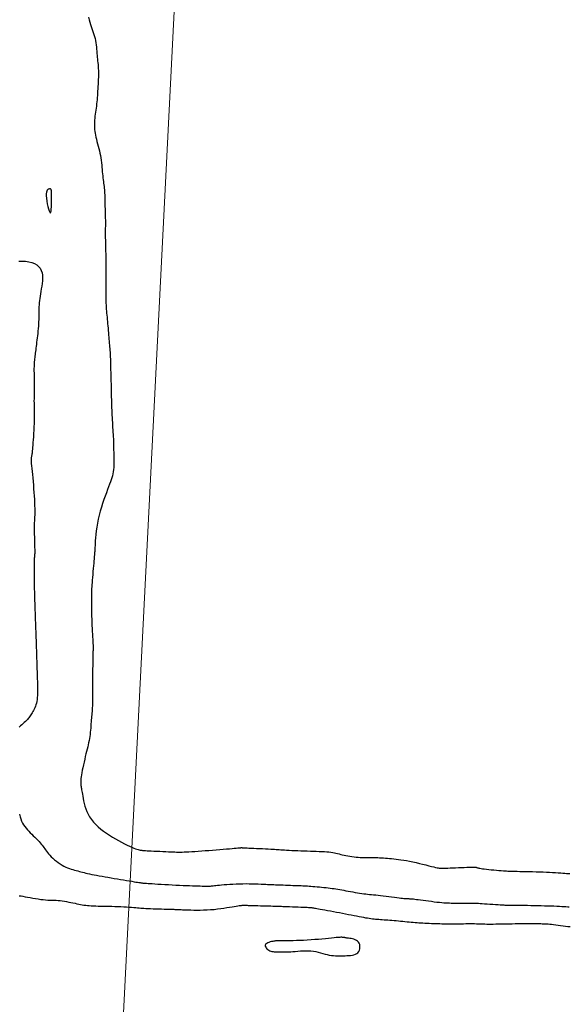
# Model space of a CAD drawing. Header units: millimetres. Extents: x 32690613 to 32693367, y 5343692 to 5344708.
# Tile 647 of 656: x 32692835 to 32692852, y 5344472 to 5344502. Entities that reach past the tile are written whole.
import ezdxf

# ---------------------------------------------------------------- set-up
doc = ezdxf.new("R2010")
doc.units = ezdxf.units.MM
doc.header["$LTSCALE"] = 20
doc.layers.get('0').update_dxf_attribs({"lineweight": 18})
doc.layers.get('Defpoints').update_dxf_attribs({"color": 11, "lineweight": 18})
for name, color, linetype in [('02-DGM_HL_490.50', 52, 'Continuous'), ('02-DGM_HL_491.00', 62, 'Continuous'), ('02-DGM_HL_491.50', 72, 'Continuous'), ('02-DGM_HL_492.00', 82, 'Continuous')]:
    doc.layers.add(name, color=color, linetype=linetype)

# ---------------------------------------------------------------- blocks, each defined once
blk = doc.blocks.new('A$C78070446')
blk.add_line((4470129.583, 5343033.451), (4470100.946, 5342714.261))

msp = doc.modelspace()

# ---------------------------------------------------------------- linework, layer by layer
at = {"layer": '02-DGM_HL_490.50', "elevation": 490.5, "flags": 128}
msp.add_lwpolyline([(32692837.164, 5344501.608), (32692837.181, 5344501.532), (32692837.199, 5344501.46), (32692837.219, 5344501.392), (32692837.24, 5344501.327), (32692837.262, 5344501.264), (32692837.284, 5344501.204), (32692837.306, 5344501.144), (32692837.327, 5344501.085), (32692837.345, 5344501.025), (32692837.361, 5344500.964), (32692837.375, 5344500.901), (32692837.386, 5344500.837), (32692837.395, 5344500.771), (32692837.402, 5344500.706), (32692837.408, 5344500.641), (32692837.413, 5344500.577), (32692837.418, 5344500.514), (32692837.423, 5344500.453), (32692837.428, 5344500.395), (32692837.434, 5344500.339), (32692837.44, 5344500.284), (32692837.446, 5344500.23), (32692837.452, 5344500.175), (32692837.457, 5344500.119), (32692837.46, 5344500.06), (32692837.463, 5344500), (32692837.464, 5344499.935), (32692837.463, 5344499.868), (32692837.462, 5344499.799), (32692837.459, 5344499.728), (32692837.456, 5344499.657), (32692837.452, 5344499.585), (32692837.448, 5344499.513), (32692837.443, 5344499.443), (32692837.439, 5344499.374), (32692837.435, 5344499.307), (32692837.431, 5344499.241), (32692837.426, 5344499.176), (32692837.421, 5344499.112), (32692837.415, 5344499.048), (32692837.409, 5344498.985), (32692837.402, 5344498.922), (32692837.394, 5344498.86), (32692837.385, 5344498.797), (32692837.376, 5344498.734), (32692837.368, 5344498.673), (32692837.359, 5344498.612), (32692837.352, 5344498.551), (32692837.346, 5344498.492), (32692837.342, 5344498.434), (32692837.34, 5344498.378), (32692837.34, 5344498.322), (32692837.342, 5344498.267), (32692837.346, 5344498.212), (32692837.352, 5344498.156), (32692837.361, 5344498.099), (32692837.372, 5344498.041), (32692837.385, 5344497.98), (32692837.401, 5344497.917), (32692837.418, 5344497.851), (32692837.437, 5344497.783), (32692837.456, 5344497.714), (32692837.475, 5344497.643), (32692837.493, 5344497.572), (32692837.51, 5344497.5), (32692837.525, 5344497.427), (32692837.537, 5344497.354), (32692837.547, 5344497.282), (32692837.556, 5344497.21), (32692837.563, 5344497.139), (32692837.569, 5344497.07), (32692837.574, 5344497.002), (32692837.579, 5344496.936), (32692837.585, 5344496.872), (32692837.592, 5344496.811), (32692837.599, 5344496.753), (32692837.606, 5344496.696), (32692837.614, 5344496.642), (32692837.621, 5344496.589), (32692837.628, 5344496.537), (32692837.634, 5344496.487), (32692837.64, 5344496.437), (32692837.644, 5344496.389), (32692837.647, 5344496.34), (32692837.65, 5344496.291), (32692837.652, 5344496.24), (32692837.653, 5344496.188), (32692837.655, 5344496.134), (32692837.656, 5344496.077), (32692837.657, 5344496.017), (32692837.659, 5344495.952), (32692837.661, 5344495.885), (32692837.663, 5344495.815), (32692837.665, 5344495.744), (32692837.667, 5344495.673), (32692837.669, 5344495.603), (32692837.671, 5344495.535), (32692837.672, 5344495.469), (32692837.672, 5344495.406), (32692837.672, 5344495.346), (32692837.672, 5344495.288), (32692837.671, 5344495.231), (32692837.67, 5344495.174), (32692837.67, 5344495.116), (32692837.67, 5344495.058), (32692837.67, 5344494.997), (32692837.671, 5344494.933), (32692837.672, 5344494.866), (32692837.674, 5344494.798), (32692837.676, 5344494.73), (32692837.678, 5344494.661), (32692837.68, 5344494.592), (32692837.682, 5344494.525), (32692837.684, 5344494.461), (32692837.685, 5344494.398), (32692837.686, 5344494.338), (32692837.686, 5344494.28), (32692837.687, 5344494.222), (32692837.687, 5344494.164), (32692837.687, 5344494.106), (32692837.687, 5344494.047), (32692837.687, 5344493.985), (32692837.687, 5344493.921), (32692837.687, 5344493.856), (32692837.687, 5344493.788), (32692837.687, 5344493.719), (32692837.687, 5344493.649), (32692837.687, 5344493.578), (32692837.687, 5344493.507), (32692837.687, 5344493.437), (32692837.686, 5344493.367), (32692837.687, 5344493.298), (32692837.687, 5344493.23), (32692837.687, 5344493.162), (32692837.688, 5344493.096), (32692837.69, 5344493.031), (32692837.692, 5344492.967), (32692837.695, 5344492.904), (32692837.698, 5344492.842), (32692837.702, 5344492.781), (32692837.707, 5344492.72), (32692837.712, 5344492.659), (32692837.718, 5344492.598), (32692837.724, 5344492.536), (32692837.73, 5344492.473), (32692837.736, 5344492.409), (32692837.742, 5344492.342), (32692837.748, 5344492.274), (32692837.753, 5344492.205), (32692837.759, 5344492.136), (32692837.765, 5344492.067), (32692837.77, 5344492), (32692837.776, 5344491.934), (32692837.781, 5344491.87), (32692837.787, 5344491.809), (32692837.792, 5344491.751), (32692837.797, 5344491.695), (32692837.802, 5344491.64), (32692837.807, 5344491.588), (32692837.811, 5344491.536), (32692837.815, 5344491.485), (32692837.818, 5344491.435), (32692837.821, 5344491.385), (32692837.823, 5344491.335), (32692837.824, 5344491.284), (32692837.826, 5344491.232), (32692837.827, 5344491.179), (32692837.828, 5344491.123), (32692837.829, 5344491.065), (32692837.831, 5344491.004), (32692837.832, 5344490.94), (32692837.834, 5344490.874), (32692837.837, 5344490.806), (32692837.839, 5344490.736), (32692837.841, 5344490.667), (32692837.843, 5344490.599), (32692837.845, 5344490.531), (32692837.847, 5344490.467), (32692837.848, 5344490.405), (32692837.85, 5344490.345), (32692837.851, 5344490.287), (32692837.851, 5344490.23), (32692837.852, 5344490.173), (32692837.853, 5344490.115), (32692837.854, 5344490.056), (32692837.856, 5344489.995), (32692837.857, 5344489.931), (32692837.86, 5344489.865), (32692837.862, 5344489.796), (32692837.865, 5344489.725), (32692837.868, 5344489.653), (32692837.871, 5344489.58), (32692837.875, 5344489.505), (32692837.879, 5344489.43), (32692837.884, 5344489.354), (32692837.889, 5344489.279), (32692837.893, 5344489.204), (32692837.898, 5344489.131), (32692837.903, 5344489.059), (32692837.907, 5344488.989), (32692837.911, 5344488.922), (32692837.914, 5344488.858), (32692837.917, 5344488.797), (32692837.919, 5344488.739), (32692837.92, 5344488.683), (32692837.921, 5344488.627), (32692837.922, 5344488.572), (32692837.923, 5344488.516), (32692837.924, 5344488.459), (32692837.926, 5344488.399), (32692837.927, 5344488.336), (32692837.929, 5344488.27), (32692837.93, 5344488.203), (32692837.93, 5344488.134), (32692837.929, 5344488.066), (32692837.926, 5344487.998), (32692837.92, 5344487.931), (32692837.912, 5344487.867), (32692837.902, 5344487.806), (32692837.888, 5344487.745), (32692837.871, 5344487.685), (32692837.851, 5344487.623), (32692837.827, 5344487.558), (32692837.801, 5344487.488), (32692837.772, 5344487.411), (32692837.739, 5344487.327), (32692837.704, 5344487.233), (32692837.666, 5344487.132), (32692837.628, 5344487.023), (32692837.589, 5344486.91), (32692837.551, 5344486.792), (32692837.516, 5344486.672), (32692837.483, 5344486.55), (32692837.454, 5344486.429), (32692837.431, 5344486.309), (32692837.411, 5344486.192), (32692837.396, 5344486.079), (32692837.384, 5344485.973), (32692837.375, 5344485.873), (32692837.369, 5344485.782), (32692837.364, 5344485.702), (32692837.36, 5344485.633), (32692837.357, 5344485.576), (32692837.355, 5344485.531), (32692837.353, 5344485.496), (32692837.351, 5344485.469), (32692837.35, 5344485.448), (32692837.349, 5344485.431), (32692837.348, 5344485.418), (32692837.347, 5344485.406), (32692837.346, 5344485.394), (32692837.345, 5344485.379), (32692837.343, 5344485.362), (32692837.341, 5344485.339), (32692837.338, 5344485.31), (32692837.335, 5344485.274), (32692837.331, 5344485.228), (32692837.326, 5344485.171), (32692837.32, 5344485.102), (32692837.313, 5344485.024), (32692837.306, 5344484.94), (32692837.298, 5344484.851), (32692837.291, 5344484.762), (32692837.283, 5344484.674), (32692837.276, 5344484.591), (32692837.27, 5344484.515), (32692837.265, 5344484.448), (32692837.261, 5344484.39), (32692837.258, 5344484.337), (32692837.255, 5344484.288), (32692837.253, 5344484.239), (32692837.251, 5344484.19), (32692837.25, 5344484.136), (32692837.249, 5344484.078), (32692837.249, 5344484.011), (32692837.249, 5344483.938), (32692837.249, 5344483.858), (32692837.25, 5344483.773), (32692837.251, 5344483.685), (32692837.253, 5344483.593), (32692837.256, 5344483.5), (32692837.259, 5344483.405), (32692837.263, 5344483.31), (32692837.268, 5344483.217), (32692837.273, 5344483.125), (32692837.278, 5344483.037), (32692837.283, 5344482.952), (32692837.288, 5344482.873), (32692837.292, 5344482.8), (32692837.295, 5344482.733), (32692837.298, 5344482.675), (32692837.299, 5344482.623), (32692837.3, 5344482.577), (32692837.3, 5344482.537), (32692837.3, 5344482.499), (32692837.299, 5344482.465), (32692837.298, 5344482.432), (32692837.297, 5344482.399), (32692837.296, 5344482.366), (32692837.295, 5344482.332), (32692837.294, 5344482.295), (32692837.293, 5344482.255), (32692837.292, 5344482.212), (32692837.291, 5344482.164), (32692837.29, 5344482.111), (32692837.289, 5344482.052), (32692837.289, 5344481.986), (32692837.288, 5344481.914), (32692837.288, 5344481.837), (32692837.288, 5344481.757), (32692837.288, 5344481.673), (32692837.288, 5344481.587), (32692837.288, 5344481.5), (32692837.288, 5344481.413), (32692837.288, 5344481.327), (32692837.288, 5344481.242), (32692837.288, 5344481.159), (32692837.287, 5344481.079), (32692837.286, 5344481.002), (32692837.285, 5344480.928), (32692837.283, 5344480.858), (32692837.281, 5344480.793), (32692837.278, 5344480.732), (32692837.274, 5344480.676), (32692837.27, 5344480.623), (32692837.265, 5344480.572), (32692837.261, 5344480.522), (32692837.256, 5344480.471), (32692837.251, 5344480.419), (32692837.247, 5344480.364), (32692837.242, 5344480.307), (32692837.238, 5344480.246), (32692837.233, 5344480.183), (32692837.229, 5344480.119), (32692837.223, 5344480.054), (32692837.217, 5344479.989), (32692837.209, 5344479.924), (32692837.201, 5344479.86), (32692837.191, 5344479.798), (32692837.179, 5344479.737), (32692837.167, 5344479.675), (32692837.153, 5344479.613), (32692837.138, 5344479.549), (32692837.121, 5344479.483), (32692837.104, 5344479.412), (32692837.086, 5344479.337), (32692837.067, 5344479.258), (32692837.048, 5344479.174), (32692837.028, 5344479.089), (32692837.01, 5344479.004), (32692836.992, 5344478.92), (32692836.976, 5344478.84), (32692836.962, 5344478.766), (32692836.95, 5344478.699), (32692836.941, 5344478.64), (32692836.934, 5344478.589), (32692836.93, 5344478.545), (32692836.928, 5344478.507), (32692836.927, 5344478.472), (32692836.928, 5344478.441), (32692836.931, 5344478.411), (32692836.934, 5344478.382), (32692836.937, 5344478.353), (32692836.942, 5344478.322), (32692836.947, 5344478.289), (32692836.953, 5344478.253), (32692836.96, 5344478.212), (32692836.968, 5344478.167), (32692836.977, 5344478.115), (32692836.988, 5344478.057), (32692837, 5344477.991), (32692837.015, 5344477.919), (32692837.032, 5344477.842), (32692837.054, 5344477.761), (32692837.08, 5344477.678), (32692837.113, 5344477.594), (32692837.151, 5344477.511), (32692837.197, 5344477.429), (32692837.251, 5344477.351), (32692837.313, 5344477.275), (32692837.381, 5344477.203), (32692837.455, 5344477.133), (32692837.534, 5344477.066), (32692837.618, 5344477.001), (32692837.705, 5344476.939), (32692837.795, 5344476.879), (32692837.887, 5344476.821), (32692837.98, 5344476.766), (32692838.072, 5344476.714), (32692838.162, 5344476.665), (32692838.248, 5344476.62), (32692838.33, 5344476.579), (32692838.405, 5344476.544), (32692838.473, 5344476.513), (32692838.532, 5344476.489), (32692838.583, 5344476.469), (32692838.627, 5344476.455), (32692838.664, 5344476.443), (32692838.695, 5344476.436), (32692838.722, 5344476.43), (32692838.744, 5344476.426), (32692838.762, 5344476.424), (32692838.778, 5344476.422), (32692838.793, 5344476.42), (32692838.81, 5344476.418), (32692838.83, 5344476.417), (32692838.856, 5344476.415), (32692838.89, 5344476.413), (32692838.934, 5344476.411), (32692838.99, 5344476.408), (32692839.059, 5344476.405), (32692839.139, 5344476.401), (32692839.227, 5344476.397), (32692839.318, 5344476.393), (32692839.411, 5344476.388), (32692839.5, 5344476.384), (32692839.584, 5344476.38), (32692839.659, 5344476.377), (32692839.722, 5344476.374), (32692839.775, 5344476.371), (32692839.821, 5344476.369), (32692839.864, 5344476.368), (32692839.906, 5344476.368), (32692839.95, 5344476.368), (32692839.999, 5344476.37), (32692840.056, 5344476.372), (32692840.124, 5344476.375), (32692840.202, 5344476.379), (32692840.288, 5344476.385), (32692840.382, 5344476.39), (32692840.481, 5344476.397), (32692840.586, 5344476.404), (32692840.694, 5344476.412), (32692840.804, 5344476.42), (32692840.915, 5344476.429), (32692841.026, 5344476.438), (32692841.134, 5344476.446), (32692841.237, 5344476.455), (32692841.335, 5344476.464), (32692841.424, 5344476.471), (32692841.504, 5344476.478), (32692841.573, 5344476.485), (32692841.629, 5344476.49), (32692841.674, 5344476.494), (32692841.708, 5344476.497), (32692841.735, 5344476.499), (32692841.755, 5344476.501), (32692841.77, 5344476.501), (32692841.782, 5344476.502), (32692841.792, 5344476.502), (32692841.803, 5344476.502), (32692841.815, 5344476.501), (32692841.83, 5344476.5), (32692841.851, 5344476.499), (32692841.878, 5344476.497), (32692841.913, 5344476.495), (32692841.959, 5344476.493), (32692842.015, 5344476.49), (32692842.084, 5344476.487), (32692842.162, 5344476.483), (32692842.248, 5344476.48), (32692842.337, 5344476.476), (32692842.427, 5344476.472), (32692842.515, 5344476.468), (32692842.597, 5344476.464), (32692842.672, 5344476.46), (32692842.736, 5344476.457), (32692842.791, 5344476.453), (32692842.84, 5344476.45), (32692842.885, 5344476.447), (32692842.93, 5344476.443), (32692842.977, 5344476.44), (32692843.028, 5344476.437), (32692843.086, 5344476.433), (32692843.153, 5344476.429), (32692843.229, 5344476.425), (32692843.312, 5344476.421), (32692843.4, 5344476.417), (32692843.492, 5344476.413), (32692843.586, 5344476.409), (32692843.682, 5344476.405), (32692843.778, 5344476.402), (32692843.872, 5344476.399), (32692843.963, 5344476.396), (32692844.052, 5344476.393), (32692844.137, 5344476.39), (32692844.219, 5344476.386), (32692844.295, 5344476.382), (32692844.367, 5344476.377), (32692844.433, 5344476.371), (32692844.493, 5344476.363), (32692844.548, 5344476.354), (32692844.599, 5344476.345), (32692844.647, 5344476.334), (32692844.694, 5344476.323), (32692844.741, 5344476.311), (32692844.789, 5344476.299), (32692844.839, 5344476.287), (32692844.893, 5344476.275), (32692844.949, 5344476.263), (32692845.008, 5344476.252), (32692845.069, 5344476.241), (32692845.131, 5344476.231), (32692845.194, 5344476.223), (32692845.257, 5344476.215), (32692845.321, 5344476.21), (32692845.383, 5344476.206), (32692845.444, 5344476.203), (32692845.505, 5344476.202), (32692845.565, 5344476.201), (32692845.625, 5344476.202), (32692845.683, 5344476.202), (32692845.741, 5344476.202), (32692845.798, 5344476.202), (32692845.855, 5344476.201), (32692845.912, 5344476.2), (32692845.968, 5344476.198), (32692846.025, 5344476.195), (32692846.083, 5344476.192), (32692846.141, 5344476.188), (32692846.201, 5344476.184), (32692846.263, 5344476.179), (32692846.327, 5344476.173), (32692846.393, 5344476.166), (32692846.463, 5344476.158), (32692846.536, 5344476.149), (32692846.612, 5344476.138), (32692846.694, 5344476.125), (32692846.78, 5344476.11), (32692846.871, 5344476.092), (32692846.968, 5344476.072), (32692847.068, 5344476.05), (32692847.169, 5344476.026), (32692847.268, 5344476.002), (32692847.364, 5344475.979), (32692847.453, 5344475.957), (32692847.534, 5344475.937), (32692847.603, 5344475.92), (32692847.66, 5344475.907), (32692847.705, 5344475.897), (32692847.739, 5344475.889), (32692847.766, 5344475.884), (32692847.785, 5344475.881), (32692847.799, 5344475.88), (32692847.81, 5344475.879), (32692847.819, 5344475.879), (32692847.828, 5344475.879), (32692847.838, 5344475.879), (32692847.852, 5344475.88), (32692847.871, 5344475.88), (32692847.896, 5344475.881), (32692847.93, 5344475.883), (32692847.974, 5344475.884), (32692848.03, 5344475.886), (32692848.099, 5344475.889), (32692848.178, 5344475.892), (32692848.263, 5344475.895), (32692848.352, 5344475.899), (32692848.441, 5344475.902), (32692848.527, 5344475.906), (32692848.605, 5344475.908), (32692848.674, 5344475.911), (32692848.729, 5344475.913), (32692848.773, 5344475.914), (32692848.807, 5344475.915), (32692848.834, 5344475.914), (32692848.853, 5344475.914), (32692848.869, 5344475.912), (32692848.882, 5344475.91), (32692848.894, 5344475.906), (32692848.908, 5344475.902), (32692848.923, 5344475.897), (32692848.943, 5344475.892), (32692848.967, 5344475.886), (32692848.996, 5344475.879), (32692849.033, 5344475.872), (32692849.078, 5344475.865), (32692849.132, 5344475.858), (32692849.195, 5344475.85), (32692849.267, 5344475.843), (32692849.343, 5344475.836), (32692849.422, 5344475.829), (32692849.501, 5344475.822), (32692849.576, 5344475.816), (32692849.646, 5344475.81), (32692849.708, 5344475.806), (32692849.76, 5344475.802), (32692849.804, 5344475.798), (32692849.842, 5344475.796), (32692849.879, 5344475.794), (32692849.916, 5344475.792), (32692849.957, 5344475.791), (32692850.005, 5344475.789), (32692850.062, 5344475.788), (32692850.13, 5344475.787), (32692850.209, 5344475.786), (32692850.297, 5344475.785), (32692850.392, 5344475.783), (32692850.492, 5344475.781), (32692850.595, 5344475.779), (32692850.7, 5344475.776), (32692850.806, 5344475.773), (32692850.909, 5344475.769), (32692851.01, 5344475.764), (32692851.107, 5344475.76), (32692851.199, 5344475.755), (32692851.287, 5344475.75), (32692851.368, 5344475.744), (32692851.443, 5344475.739), (32692851.51, 5344475.734), (32692851.569, 5344475.729), (32692851.621, 5344475.724), (32692851.669, 5344475.72), (32692851.714, 5344475.716)], dxfattribs=at)
at = {"layer": '02-DGM_HL_491.00', "elevation": 491, "flags": 128}
msp.add_lwpolyline([(32692836.043, 5344496.181), (32692836.042, 5344496.236), (32692836.042, 5344496.279), (32692836.041, 5344496.311), (32692836.041, 5344496.333), (32692836.041, 5344496.348), (32692836.041, 5344496.357), (32692836.04, 5344496.363), (32692836.04, 5344496.367), (32692836.04, 5344496.37), (32692836.039, 5344496.374), (32692836.039, 5344496.377), (32692836.038, 5344496.381), (32692836.037, 5344496.385), (32692836.036, 5344496.389), (32692836.034, 5344496.393), (32692836.032, 5344496.397), (32692836.03, 5344496.401), (32692836.027, 5344496.406), (32692836.023, 5344496.41), (32692836.018, 5344496.414), (32692836.012, 5344496.416), (32692836.003, 5344496.418), (32692835.993, 5344496.418), (32692835.98, 5344496.417), (32692835.965, 5344496.414), (32692835.948, 5344496.407), (32692835.931, 5344496.395), (32692835.915, 5344496.376), (32692835.901, 5344496.35), (32692835.89, 5344496.314), (32692835.884, 5344496.266), (32692835.883, 5344496.206), (32692835.889, 5344496.133), (32692835.9, 5344496.051), (32692835.916, 5344495.967), (32692835.934, 5344495.884), (32692835.954, 5344495.81), (32692835.974, 5344495.75), (32692835.992, 5344495.71), (32692836.008, 5344495.694), (32692836.021, 5344495.707), (32692836.03, 5344495.745), (32692836.036, 5344495.803), (32692836.04, 5344495.874), (32692836.042, 5344495.953), (32692836.043, 5344496.034), (32692836.043, 5344496.112)], close=True, dxfattribs=at)
for points in [[(32692835.052, 5344494.23), (32692835.159, 5344494.235), (32692835.261, 5344494.23), (32692835.357, 5344494.217), (32692835.446, 5344494.195), (32692835.526, 5344494.164), (32692835.596, 5344494.124), (32692835.655, 5344494.076), (32692835.702, 5344494.019), (32692835.735, 5344493.954), (32692835.757, 5344493.882), (32692835.768, 5344493.805), (32692835.771, 5344493.725), (32692835.767, 5344493.642), (32692835.759, 5344493.558), (32692835.747, 5344493.475), (32692835.735, 5344493.395), (32692835.723, 5344493.318), (32692835.711, 5344493.245), (32692835.7, 5344493.174), (32692835.691, 5344493.106), (32692835.682, 5344493.04), (32692835.675, 5344492.976), (32692835.669, 5344492.913), (32692835.664, 5344492.85), (32692835.661, 5344492.787), (32692835.659, 5344492.724), (32692835.658, 5344492.661), (32692835.657, 5344492.597), (32692835.657, 5344492.533), (32692835.656, 5344492.467), (32692835.654, 5344492.4), (32692835.651, 5344492.332), (32692835.647, 5344492.263), (32692835.641, 5344492.192), (32692835.635, 5344492.121), (32692835.627, 5344492.05), (32692835.62, 5344491.98), (32692835.611, 5344491.911), (32692835.603, 5344491.844), (32692835.595, 5344491.78), (32692835.587, 5344491.718), (32692835.58, 5344491.66), (32692835.573, 5344491.605), (32692835.566, 5344491.552), (32692835.56, 5344491.501), (32692835.553, 5344491.453), (32692835.548, 5344491.407), (32692835.542, 5344491.363), (32692835.537, 5344491.321), (32692835.532, 5344491.279), (32692835.527, 5344491.237), (32692835.523, 5344491.194), (32692835.52, 5344491.148), (32692835.517, 5344491.099), (32692835.515, 5344491.045), (32692835.514, 5344490.985), (32692835.514, 5344490.92), (32692835.515, 5344490.849), (32692835.516, 5344490.776), (32692835.517, 5344490.7), (32692835.519, 5344490.626), (32692835.521, 5344490.553), (32692835.522, 5344490.483), (32692835.522, 5344490.42), (32692835.522, 5344490.363), (32692835.521, 5344490.311), (32692835.52, 5344490.263), (32692835.518, 5344490.216), (32692835.517, 5344490.17), (32692835.515, 5344490.121), (32692835.515, 5344490.067), (32692835.514, 5344490.009), (32692835.515, 5344489.942), (32692835.516, 5344489.869), (32692835.518, 5344489.789), (32692835.519, 5344489.704), (32692835.52, 5344489.614), (32692835.52, 5344489.52), (32692835.519, 5344489.423), (32692835.517, 5344489.324), (32692835.514, 5344489.222), (32692835.509, 5344489.121), (32692835.503, 5344489.021), (32692835.497, 5344488.924), (32692835.49, 5344488.832), (32692835.483, 5344488.747), (32692835.477, 5344488.669), (32692835.471, 5344488.601), (32692835.466, 5344488.544), (32692835.462, 5344488.496), (32692835.459, 5344488.457), (32692835.455, 5344488.426), (32692835.453, 5344488.401), (32692835.45, 5344488.38), (32692835.447, 5344488.363), (32692835.444, 5344488.348), (32692835.441, 5344488.334), (32692835.438, 5344488.319), (32692835.434, 5344488.301), (32692835.432, 5344488.28), (32692835.43, 5344488.252), (32692835.43, 5344488.216), (32692835.431, 5344488.171), (32692835.434, 5344488.115), (32692835.44, 5344488.047), (32692835.447, 5344487.967), (32692835.455, 5344487.878), (32692835.465, 5344487.781), (32692835.475, 5344487.678), (32692835.485, 5344487.571), (32692835.495, 5344487.461), (32692835.504, 5344487.351), (32692835.512, 5344487.242), (32692835.519, 5344487.135), (32692835.525, 5344487.032), (32692835.53, 5344486.933), (32692835.533, 5344486.84), (32692835.536, 5344486.754), (32692835.537, 5344486.677), (32692835.537, 5344486.609), (32692835.536, 5344486.552), (32692835.534, 5344486.502), (32692835.531, 5344486.458), (32692835.528, 5344486.416), (32692835.525, 5344486.373), (32692835.523, 5344486.328), (32692835.521, 5344486.276), (32692835.52, 5344486.216), (32692835.52, 5344486.145), (32692835.521, 5344486.065), (32692835.523, 5344485.98), (32692835.525, 5344485.893), (32692835.528, 5344485.806), (32692835.53, 5344485.722), (32692835.533, 5344485.644), (32692835.534, 5344485.576), (32692835.536, 5344485.52), (32692835.536, 5344485.474), (32692835.536, 5344485.437), (32692835.536, 5344485.409), (32692835.535, 5344485.387), (32692835.534, 5344485.37), (32692835.533, 5344485.356), (32692835.531, 5344485.344), (32692835.53, 5344485.333), (32692835.528, 5344485.32), (32692835.526, 5344485.305), (32692835.525, 5344485.285), (32692835.524, 5344485.258), (32692835.522, 5344485.223), (32692835.521, 5344485.179), (32692835.52, 5344485.122), (32692835.519, 5344485.053), (32692835.519, 5344484.973), (32692835.519, 5344484.882), (32692835.519, 5344484.783), (32692835.52, 5344484.676), (32692835.521, 5344484.565), (32692835.522, 5344484.449), (32692835.524, 5344484.332), (32692835.527, 5344484.214), (32692835.53, 5344484.097), (32692835.534, 5344483.984), (32692835.537, 5344483.876), (32692835.54, 5344483.774), (32692835.544, 5344483.682), (32692835.547, 5344483.6), (32692835.549, 5344483.531), (32692835.551, 5344483.475), (32692835.553, 5344483.43), (32692835.554, 5344483.392), (32692835.555, 5344483.358), (32692835.556, 5344483.323), (32692835.557, 5344483.285), (32692835.558, 5344483.24), (32692835.56, 5344483.184), (32692835.563, 5344483.115), (32692835.566, 5344483.034), (32692835.569, 5344482.947), (32692835.572, 5344482.856), (32692835.576, 5344482.765), (32692835.579, 5344482.678), (32692835.582, 5344482.598), (32692835.585, 5344482.529), (32692835.587, 5344482.473), (32692835.588, 5344482.43), (32692835.589, 5344482.398), (32692835.59, 5344482.376), (32692835.59, 5344482.36), (32692835.59, 5344482.35), (32692835.59, 5344482.344), (32692835.59, 5344482.34), (32692835.59, 5344482.335), (32692835.59, 5344482.329), (32692835.59, 5344482.32), (32692835.591, 5344482.304), (32692835.591, 5344482.282), (32692835.592, 5344482.25), (32692835.594, 5344482.208), (32692835.596, 5344482.152), (32692835.598, 5344482.083), (32692835.601, 5344482.002), (32692835.605, 5344481.911), (32692835.608, 5344481.814), (32692835.611, 5344481.714), (32692835.614, 5344481.612), (32692835.617, 5344481.513), (32692835.619, 5344481.418), (32692835.62, 5344481.329), (32692835.621, 5344481.248), (32692835.62, 5344481.173), (32692835.617, 5344481.103), (32692835.613, 5344481.039), (32692835.607, 5344480.979), (32692835.598, 5344480.923), (32692835.587, 5344480.871), (32692835.573, 5344480.822), (32692835.557, 5344480.776), (32692835.539, 5344480.732), (32692835.52, 5344480.691), (32692835.5, 5344480.652), (32692835.479, 5344480.616), (32692835.459, 5344480.581), (32692835.439, 5344480.548), (32692835.42, 5344480.517), (32692835.401, 5344480.487), (32692835.381, 5344480.458), (32692835.361, 5344480.43), (32692835.339, 5344480.402), (32692835.315, 5344480.373), (32692835.287, 5344480.345), (32692835.256, 5344480.316), (32692835.221, 5344480.286), (32692835.183, 5344480.254), (32692835.143, 5344480.22), (32692835.103, 5344480.182), (32692835.064, 5344480.14)], [(32692835.076, 5344477.51), (32692835.092, 5344477.438), (32692835.112, 5344477.369), (32692835.137, 5344477.306), (32692835.166, 5344477.247), (32692835.199, 5344477.192), (32692835.235, 5344477.14), (32692835.274, 5344477.091), (32692835.315, 5344477.044), (32692835.358, 5344476.998), (32692835.403, 5344476.953), (32692835.448, 5344476.907), (32692835.494, 5344476.863), (32692835.539, 5344476.818), (32692835.583, 5344476.775), (32692835.626, 5344476.732), (32692835.666, 5344476.69), (32692835.703, 5344476.65), (32692835.736, 5344476.611), (32692835.765, 5344476.574), (32692835.791, 5344476.538), (32692835.815, 5344476.503), (32692835.839, 5344476.468), (32692835.863, 5344476.432), (32692835.89, 5344476.395), (32692835.919, 5344476.357), (32692835.953, 5344476.316), (32692835.992, 5344476.273), (32692836.036, 5344476.228), (32692836.085, 5344476.182), (32692836.136, 5344476.137), (32692836.191, 5344476.092), (32692836.247, 5344476.049), (32692836.304, 5344476.009), (32692836.362, 5344475.973), (32692836.419, 5344475.942), (32692836.476, 5344475.915), (32692836.532, 5344475.892), (32692836.587, 5344475.871), (32692836.641, 5344475.854), (32692836.693, 5344475.838), (32692836.744, 5344475.824), (32692836.793, 5344475.81), (32692836.84, 5344475.797), (32692836.886, 5344475.785), (32692836.932, 5344475.772), (32692836.98, 5344475.759), (32692837.029, 5344475.747), (32692837.08, 5344475.734), (32692837.136, 5344475.721), (32692837.196, 5344475.708), (32692837.262, 5344475.695), (32692837.333, 5344475.681), (32692837.409, 5344475.666), (32692837.49, 5344475.652), (32692837.574, 5344475.637), (32692837.662, 5344475.622), (32692837.752, 5344475.606), (32692837.846, 5344475.59), (32692837.941, 5344475.574), (32692838.037, 5344475.557), (32692838.132, 5344475.541), (32692838.225, 5344475.526), (32692838.313, 5344475.511), (32692838.396, 5344475.497), (32692838.473, 5344475.484), (32692838.54, 5344475.473), (32692838.598, 5344475.463), (32692838.648, 5344475.455), (32692838.688, 5344475.449), (32692838.722, 5344475.444), (32692838.75, 5344475.44), (32692838.772, 5344475.437), (32692838.79, 5344475.435), (32692838.805, 5344475.433), (32692838.818, 5344475.432), (32692838.83, 5344475.431), (32692838.845, 5344475.43), (32692838.863, 5344475.428), (32692838.888, 5344475.427), (32692838.92, 5344475.425), (32692838.964, 5344475.422), (32692839.019, 5344475.419), (32692839.089, 5344475.414), (32692839.171, 5344475.409), (32692839.264, 5344475.403), (32692839.364, 5344475.397), (32692839.471, 5344475.391), (32692839.582, 5344475.385), (32692839.694, 5344475.378), (32692839.807, 5344475.373), (32692839.916, 5344475.367), (32692840.023, 5344475.362), (32692840.125, 5344475.358), (32692840.222, 5344475.354), (32692840.313, 5344475.351), (32692840.397, 5344475.348), (32692840.473, 5344475.345), (32692840.54, 5344475.343), (32692840.598, 5344475.341), (32692840.648, 5344475.339), (32692840.69, 5344475.338), (32692840.726, 5344475.337), (32692840.757, 5344475.337), (32692840.785, 5344475.337), (32692840.81, 5344475.338), (32692840.833, 5344475.339), (32692840.856, 5344475.341), (32692840.881, 5344475.344), (32692840.907, 5344475.347), (32692840.938, 5344475.351), (32692840.973, 5344475.355), (32692841.014, 5344475.36), (32692841.063, 5344475.365), (32692841.121, 5344475.371), (32692841.188, 5344475.378), (32692841.263, 5344475.384), (32692841.347, 5344475.391), (32692841.436, 5344475.397), (32692841.53, 5344475.402), (32692841.627, 5344475.407), (32692841.726, 5344475.411), (32692841.826, 5344475.413), (32692841.926, 5344475.414), (32692842.024, 5344475.413), (32692842.12, 5344475.411), (32692842.211, 5344475.408), (32692842.298, 5344475.405), (32692842.38, 5344475.401), (32692842.454, 5344475.398), (32692842.521, 5344475.395), (32692842.58, 5344475.392), (32692842.632, 5344475.39), (32692842.679, 5344475.388), (32692842.724, 5344475.386), (32692842.768, 5344475.384), (32692842.813, 5344475.383), (32692842.862, 5344475.381), (32692842.917, 5344475.379), (32692842.979, 5344475.377), (32692843.047, 5344475.374), (32692843.119, 5344475.372), (32692843.193, 5344475.369), (32692843.267, 5344475.366), (32692843.341, 5344475.363), (32692843.411, 5344475.36), (32692843.477, 5344475.358), (32692843.537, 5344475.356), (32692843.591, 5344475.353), (32692843.642, 5344475.351), (32692843.69, 5344475.349), (32692843.738, 5344475.346), (32692843.786, 5344475.344), (32692843.837, 5344475.34), (32692843.891, 5344475.337), (32692843.95, 5344475.332), (32692844.012, 5344475.327), (32692844.078, 5344475.321), (32692844.145, 5344475.315), (32692844.214, 5344475.309), (32692844.282, 5344475.302), (32692844.348, 5344475.294), (32692844.413, 5344475.287), (32692844.474, 5344475.279), (32692844.533, 5344475.271), (32692844.59, 5344475.263), (32692844.646, 5344475.254), (32692844.703, 5344475.245), (32692844.76, 5344475.235), (32692844.819, 5344475.225), (32692844.881, 5344475.213), (32692844.946, 5344475.201), (32692845.014, 5344475.188), (32692845.084, 5344475.176), (32692845.154, 5344475.163), (32692845.225, 5344475.15), (32692845.294, 5344475.138), (32692845.362, 5344475.127), (32692845.426, 5344475.117), (32692845.487, 5344475.109), (32692845.546, 5344475.102), (32692845.604, 5344475.096), (32692845.662, 5344475.09), (32692845.721, 5344475.084), (32692845.783, 5344475.078), (32692845.848, 5344475.071), (32692845.92, 5344475.063), (32692845.997, 5344475.054), (32692846.079, 5344475.044), (32692846.163, 5344475.033), (32692846.248, 5344475.022), (32692846.331, 5344475.011), (32692846.412, 5344475.001), (32692846.486, 5344474.992), (32692846.553, 5344474.984), (32692846.612, 5344474.977), (32692846.662, 5344474.972), (32692846.704, 5344474.968), (32692846.741, 5344474.966), (32692846.773, 5344474.964), (32692846.801, 5344474.962), (32692846.826, 5344474.961), (32692846.849, 5344474.96), (32692846.873, 5344474.959), (32692846.897, 5344474.958), (32692846.923, 5344474.956), (32692846.953, 5344474.953), (32692846.988, 5344474.95), (32692847.029, 5344474.945), (32692847.078, 5344474.939), (32692847.136, 5344474.932), (32692847.203, 5344474.923), (32692847.279, 5344474.913), (32692847.361, 5344474.902), (32692847.446, 5344474.891), (32692847.532, 5344474.88), (32692847.618, 5344474.869), (32692847.7, 5344474.859), (32692847.777, 5344474.851), (32692847.846, 5344474.844), (32692847.909, 5344474.838), (32692847.968, 5344474.834), (32692848.023, 5344474.831), (32692848.077, 5344474.829), (32692848.131, 5344474.828), (32692848.187, 5344474.827), (32692848.246, 5344474.827), (32692848.309, 5344474.826), (32692848.375, 5344474.826), (32692848.442, 5344474.826), (32692848.509, 5344474.826), (32692848.574, 5344474.826), (32692848.634, 5344474.826), (32692848.688, 5344474.826), (32692848.734, 5344474.826), (32692848.771, 5344474.826), (32692848.802, 5344474.826), (32692848.829, 5344474.826), (32692848.854, 5344474.825), (32692848.882, 5344474.824), (32692848.914, 5344474.822), (32692848.954, 5344474.82), (32692849.004, 5344474.816), (32692849.067, 5344474.812), (32692849.14, 5344474.807), (32692849.22, 5344474.801), (32692849.304, 5344474.795), (32692849.389, 5344474.789), (32692849.471, 5344474.784), (32692849.548, 5344474.779), (32692849.616, 5344474.775), (32692849.673, 5344474.771), (32692849.719, 5344474.769), (32692849.757, 5344474.767), (32692849.788, 5344474.767), (32692849.812, 5344474.766), (32692849.832, 5344474.766), (32692849.85, 5344474.766), (32692849.865, 5344474.766), (32692849.881, 5344474.767), (32692849.899, 5344474.767), (32692849.919, 5344474.767), (32692849.944, 5344474.767), (32692849.975, 5344474.767), (32692850.013, 5344474.766), (32692850.06, 5344474.766), (32692850.117, 5344474.765), (32692850.185, 5344474.764), (32692850.263, 5344474.763), (32692850.349, 5344474.762), (32692850.442, 5344474.76), (32692850.54, 5344474.758), (32692850.642, 5344474.756), (32692850.745, 5344474.754), (32692850.848, 5344474.751), (32692850.95, 5344474.748), (32692851.049, 5344474.745), (32692851.144, 5344474.742), (32692851.236, 5344474.739), (32692851.323, 5344474.735), (32692851.403, 5344474.732), (32692851.478, 5344474.728), (32692851.544, 5344474.724), (32692851.603, 5344474.72), (32692851.656, 5344474.716), (32692851.703, 5344474.712)]]:
    msp.add_lwpolyline(points, dxfattribs=at)
at = {"layer": '02-DGM_HL_491.50', "elevation": 491.5, "flags": 128}
msp.add_lwpolyline([(32692835.07, 5344475.049), (32692835.123, 5344475.041), (32692835.182, 5344475.032), (32692835.249, 5344475.02), (32692835.321, 5344475.007), (32692835.399, 5344474.992), (32692835.478, 5344474.978), (32692835.56, 5344474.964), (32692835.641, 5344474.951), (32692835.72, 5344474.939), (32692835.796, 5344474.93), (32692835.867, 5344474.923), (32692835.935, 5344474.919), (32692835.999, 5344474.916), (32692836.061, 5344474.914), (32692836.121, 5344474.912), (32692836.181, 5344474.91), (32692836.242, 5344474.906), (32692836.304, 5344474.901), (32692836.368, 5344474.893), (32692836.433, 5344474.883), (32692836.499, 5344474.872), (32692836.565, 5344474.859), (32692836.63, 5344474.846), (32692836.694, 5344474.832), (32692836.756, 5344474.819), (32692836.815, 5344474.807), (32692836.87, 5344474.795), (32692836.923, 5344474.785), (32692836.975, 5344474.775), (32692837.026, 5344474.767), (32692837.078, 5344474.76), (32692837.131, 5344474.754), (32692837.188, 5344474.749), (32692837.248, 5344474.745), (32692837.313, 5344474.742), (32692837.383, 5344474.74), (32692837.457, 5344474.738), (32692837.534, 5344474.737), (32692837.615, 5344474.735), (32692837.699, 5344474.734), (32692837.785, 5344474.732), (32692837.873, 5344474.73), (32692837.963, 5344474.727), (32692838.052, 5344474.723), (32692838.142, 5344474.719), (32692838.228, 5344474.714), (32692838.312, 5344474.71), (32692838.391, 5344474.705), (32692838.465, 5344474.7), (32692838.531, 5344474.695), (32692838.591, 5344474.69), (32692838.644, 5344474.685), (32692838.693, 5344474.681), (32692838.741, 5344474.677), (32692838.79, 5344474.673), (32692838.841, 5344474.67), (32692838.898, 5344474.666), (32692838.962, 5344474.663), (32692839.035, 5344474.66), (32692839.115, 5344474.657), (32692839.199, 5344474.654), (32692839.285, 5344474.652), (32692839.371, 5344474.649), (32692839.453, 5344474.647), (32692839.529, 5344474.645), (32692839.596, 5344474.643), (32692839.654, 5344474.642), (32692839.701, 5344474.64), (32692839.741, 5344474.639), (32692839.773, 5344474.637), (32692839.799, 5344474.636), (32692839.822, 5344474.635), (32692839.841, 5344474.634), (32692839.858, 5344474.633), (32692839.875, 5344474.632), (32692839.893, 5344474.631), (32692839.914, 5344474.631), (32692839.939, 5344474.63), (32692839.97, 5344474.629), (32692840.008, 5344474.627), (32692840.054, 5344474.626), (32692840.111, 5344474.624), (32692840.18, 5344474.621), (32692840.258, 5344474.619), (32692840.345, 5344474.617), (32692840.439, 5344474.616), (32692840.539, 5344474.616), (32692840.642, 5344474.618), (32692840.748, 5344474.622), (32692840.854, 5344474.628), (32692840.959, 5344474.637), (32692841.062, 5344474.648), (32692841.162, 5344474.661), (32692841.257, 5344474.675), (32692841.347, 5344474.689), (32692841.431, 5344474.703), (32692841.506, 5344474.716), (32692841.573, 5344474.727), (32692841.631, 5344474.737), (32692841.679, 5344474.744), (32692841.721, 5344474.75), (32692841.755, 5344474.754), (32692841.785, 5344474.757), (32692841.811, 5344474.759), (32692841.835, 5344474.76), (32692841.857, 5344474.761), (32692841.879, 5344474.761), (32692841.902, 5344474.761), (32692841.928, 5344474.76), (32692841.958, 5344474.759), (32692841.992, 5344474.758), (32692842.033, 5344474.757), (32692842.082, 5344474.755), (32692842.14, 5344474.753), (32692842.207, 5344474.751), (32692842.282, 5344474.749), (32692842.362, 5344474.747), (32692842.444, 5344474.745), (32692842.525, 5344474.743), (32692842.604, 5344474.74), (32692842.676, 5344474.739), (32692842.74, 5344474.737), (32692842.794, 5344474.735), (32692842.839, 5344474.734), (32692842.879, 5344474.733), (32692842.916, 5344474.732), (32692842.954, 5344474.73), (32692842.995, 5344474.729), (32692843.043, 5344474.727), (32692843.1, 5344474.725), (32692843.168, 5344474.722), (32692843.245, 5344474.719), (32692843.329, 5344474.716), (32692843.414, 5344474.712), (32692843.5, 5344474.709), (32692843.581, 5344474.706), (32692843.655, 5344474.703), (32692843.72, 5344474.7), (32692843.771, 5344474.698), (32692843.811, 5344474.696), (32692843.842, 5344474.695), (32692843.865, 5344474.694), (32692843.882, 5344474.692), (32692843.896, 5344474.691), (32692843.907, 5344474.69), (32692843.919, 5344474.688), (32692843.933, 5344474.686), (32692843.95, 5344474.683), (32692843.971, 5344474.679), (32692843.997, 5344474.675), (32692844.029, 5344474.669), (32692844.068, 5344474.663), (32692844.115, 5344474.654), (32692844.171, 5344474.644), (32692844.236, 5344474.633), (32692844.31, 5344474.619), (32692844.391, 5344474.605), (32692844.478, 5344474.589), (32692844.568, 5344474.572), (32692844.66, 5344474.555), (32692844.754, 5344474.538), (32692844.847, 5344474.52), (32692844.937, 5344474.502), (32692845.026, 5344474.485), (32692845.111, 5344474.468), (32692845.193, 5344474.452), (32692845.271, 5344474.436), (32692845.346, 5344474.421), (32692845.416, 5344474.408), (32692845.481, 5344474.396), (32692845.542, 5344474.385), (32692845.598, 5344474.376), (32692845.651, 5344474.368), (32692845.702, 5344474.361), (32692845.751, 5344474.355), (32692845.798, 5344474.349), (32692845.846, 5344474.345), (32692845.894, 5344474.34), (32692845.944, 5344474.336), (32692845.996, 5344474.332), (32692846.048, 5344474.328), (32692846.103, 5344474.324), (32692846.159, 5344474.32), (32692846.218, 5344474.316), (32692846.278, 5344474.312), (32692846.339, 5344474.307), (32692846.403, 5344474.301), (32692846.468, 5344474.296), (32692846.534, 5344474.289), (32692846.6, 5344474.283), (32692846.667, 5344474.277), (32692846.732, 5344474.27), (32692846.797, 5344474.264), (32692846.86, 5344474.258), (32692846.922, 5344474.253), (32692846.981, 5344474.248), (32692847.04, 5344474.243), (32692847.098, 5344474.238), (32692847.157, 5344474.234), (32692847.216, 5344474.23), (32692847.276, 5344474.226), (32692847.337, 5344474.223), (32692847.401, 5344474.22), (32692847.466, 5344474.217), (32692847.532, 5344474.214), (32692847.598, 5344474.211), (32692847.664, 5344474.209), (32692847.729, 5344474.207), (32692847.792, 5344474.205), (32692847.852, 5344474.204), (32692847.91, 5344474.203), (32692847.965, 5344474.202), (32692848.019, 5344474.201), (32692848.073, 5344474.201), (32692848.127, 5344474.201), (32692848.183, 5344474.201), (32692848.24, 5344474.202), (32692848.301, 5344474.202), (32692848.365, 5344474.203), (32692848.432, 5344474.204), (32692848.501, 5344474.204), (32692848.571, 5344474.205), (32692848.64, 5344474.205), (32692848.708, 5344474.205), (32692848.773, 5344474.205), (32692848.835, 5344474.205), (32692848.892, 5344474.203), (32692848.946, 5344474.202), (32692848.997, 5344474.2), (32692849.048, 5344474.198), (32692849.099, 5344474.197), (32692849.152, 5344474.195), (32692849.208, 5344474.194), (32692849.268, 5344474.194), (32692849.333, 5344474.194), (32692849.403, 5344474.194), (32692849.478, 5344474.195), (32692849.556, 5344474.197), (32692849.637, 5344474.198), (32692849.72, 5344474.2), (32692849.805, 5344474.202), (32692849.892, 5344474.203), (32692849.979, 5344474.204), (32692850.065, 5344474.205), (32692850.15, 5344474.206), (32692850.233, 5344474.207), (32692850.313, 5344474.207), (32692850.389, 5344474.208), (32692850.461, 5344474.208), (32692850.526, 5344474.208), (32692850.586, 5344474.208), (32692850.639, 5344474.208), (32692850.688, 5344474.207), (32692850.732, 5344474.207), (32692850.773, 5344474.206), (32692850.811, 5344474.205), (32692850.847, 5344474.205), (32692850.881, 5344474.204), (32692850.915, 5344474.203), (32692850.95, 5344474.202), (32692850.986, 5344474.2), (32692851.025, 5344474.198), (32692851.067, 5344474.195), (32692851.114, 5344474.191), (32692851.166, 5344474.186), (32692851.225, 5344474.179), (32692851.291, 5344474.171), (32692851.363, 5344474.162), (32692851.438, 5344474.152), (32692851.515, 5344474.142), (32692851.59, 5344474.132), (32692851.661, 5344474.123), (32692851.727, 5344474.114)], dxfattribs=at)
at = {"layer": '02-DGM_HL_492.00', "elevation": 492, "flags": 128}
msp.add_lwpolyline([(32692843.108, 5344473.684), (32692843.052, 5344473.684), (32692843.008, 5344473.683), (32692842.975, 5344473.683), (32692842.949, 5344473.684), (32692842.931, 5344473.684), (32692842.917, 5344473.685), (32692842.907, 5344473.685), (32692842.899, 5344473.686), (32692842.89, 5344473.687), (32692842.88, 5344473.687), (32692842.869, 5344473.687), (32692842.855, 5344473.687), (32692842.839, 5344473.686), (32692842.819, 5344473.683), (32692842.796, 5344473.68), (32692842.767, 5344473.675), (32692842.734, 5344473.669), (32692842.697, 5344473.661), (32692842.659, 5344473.651), (32692842.621, 5344473.639), (32692842.586, 5344473.626), (32692842.555, 5344473.609), (32692842.53, 5344473.591), (32692842.514, 5344473.57), (32692842.508, 5344473.546), (32692842.51, 5344473.521), (32692842.521, 5344473.495), (32692842.538, 5344473.469), (32692842.56, 5344473.444), (32692842.587, 5344473.421), (32692842.616, 5344473.401), (32692842.648, 5344473.384), (32692842.68, 5344473.372), (32692842.712, 5344473.364), (32692842.746, 5344473.359), (32692842.779, 5344473.356), (32692842.813, 5344473.355), (32692842.848, 5344473.355), (32692842.883, 5344473.356), (32692842.919, 5344473.356), (32692842.955, 5344473.355), (32692842.992, 5344473.354), (32692843.032, 5344473.352), (32692843.073, 5344473.35), (32692843.119, 5344473.349), (32692843.168, 5344473.349), (32692843.222, 5344473.351), (32692843.281, 5344473.354), (32692843.347, 5344473.359), (32692843.417, 5344473.365), (32692843.491, 5344473.372), (32692843.569, 5344473.379), (32692843.648, 5344473.384), (32692843.728, 5344473.386), (32692843.808, 5344473.386), (32692843.887, 5344473.381), (32692843.964, 5344473.372), (32692844.038, 5344473.358), (32692844.11, 5344473.342), (32692844.181, 5344473.324), (32692844.249, 5344473.305), (32692844.316, 5344473.287), (32692844.381, 5344473.27), (32692844.445, 5344473.256), (32692844.507, 5344473.245), (32692844.569, 5344473.238), (32692844.629, 5344473.233), (32692844.688, 5344473.231), (32692844.747, 5344473.23), (32692844.805, 5344473.231), (32692844.863, 5344473.233), (32692844.92, 5344473.235), (32692844.978, 5344473.237), (32692845.035, 5344473.24), (32692845.09, 5344473.245), (32692845.142, 5344473.253), (32692845.191, 5344473.264), (32692845.235, 5344473.28), (32692845.275, 5344473.3), (32692845.308, 5344473.327), (32692845.335, 5344473.36), (32692845.355, 5344473.399), (32692845.367, 5344473.441), (32692845.373, 5344473.485), (32692845.372, 5344473.529), (32692845.364, 5344473.572), (32692845.349, 5344473.612), (32692845.327, 5344473.647), (32692845.298, 5344473.677), (32692845.263, 5344473.7), (32692845.225, 5344473.719), (32692845.184, 5344473.733), (32692845.143, 5344473.744), (32692845.102, 5344473.752), (32692845.064, 5344473.758), (32692845.03, 5344473.763), (32692845.002, 5344473.767), (32692844.978, 5344473.77), (32692844.958, 5344473.773), (32692844.941, 5344473.776), (32692844.927, 5344473.778), (32692844.915, 5344473.781), (32692844.903, 5344473.783), (32692844.892, 5344473.785), (32692844.88, 5344473.787), (32692844.865, 5344473.789), (32692844.848, 5344473.791), (32692844.825, 5344473.792), (32692844.796, 5344473.792), (32692844.759, 5344473.791), (32692844.713, 5344473.788), (32692844.657, 5344473.783), (32692844.589, 5344473.777), (32692844.51, 5344473.769), (32692844.422, 5344473.76), (32692844.326, 5344473.75), (32692844.224, 5344473.74), (32692844.116, 5344473.73), (32692844.005, 5344473.721), (32692843.892, 5344473.713), (32692843.778, 5344473.706), (32692843.665, 5344473.7), (32692843.555, 5344473.695), (32692843.449, 5344473.691), (32692843.349, 5344473.688), (32692843.258, 5344473.686), (32692843.177, 5344473.685)], close=True, dxfattribs=at)

# ---------------------------------------------------------------- block references
at = {"layer": 'Defpoints', "rotation": 2.237485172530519}
msp.add_blockref('A$C78070446', (28434719.524, -168960.664), dxfattribs=at)

doc.saveas('drawing.dxf')
